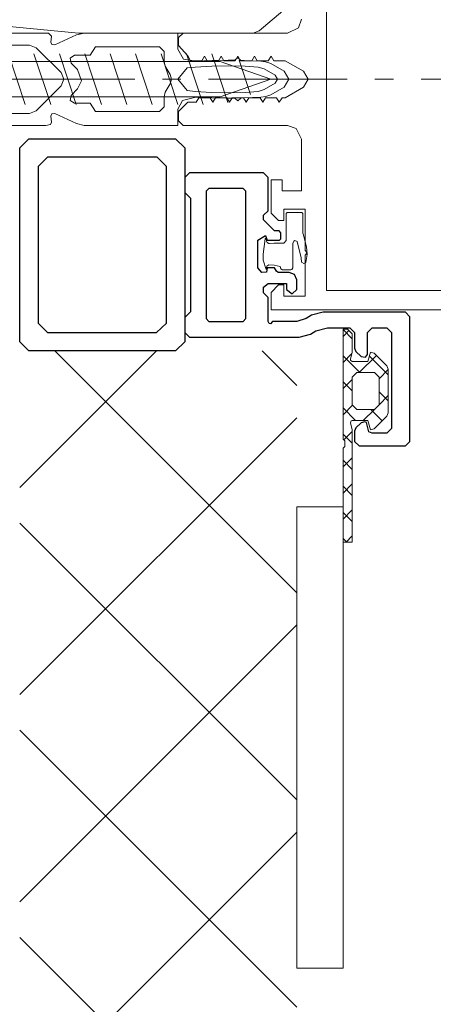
# Model space of a CAD drawing. Header units: millimetres. Extents: x 3652085 to 3778338, y -303702 to -273644.
# Tile 455 of 588: x 3732239 to 3732284, y -279923 to -279817. Entities that reach past the tile are written whole.
import ezdxf

# ---------------------------------------------------------------- set-up
doc = ezdxf.new("R2010")
doc.units = ezdxf.units.MM
doc.linetypes.add('AUSGEZOGEN', pattern=[0])
doc.linetypes.add('NEO-A  -  GRIDLINE', pattern=[38, 15, -3, 2, -3, 15])
doc.layers.add('ATTACHMT', color=7, linetype='Continuous')
for name, color, linetype, lineweight in [('GRID   (HAUSART)', 47, 'NEO-A  -  GRIDLINE', 5), ('INSULATION (HAUSEART)', 31, 'Continuous', 15), ('WALL DETAIL (HAUSEART)', 31, 'Continuous', 5), ('WALL_GLASS (HAUSART)', 4, 'Continuous', 0), ('WINDOW    (HAUSART)', 150, 'Continuous', 5)]:
    doc.layers.add(name, color=color, linetype=linetype, lineweight=lineweight)

# ---------------------------------------------------------------- blocks, each defined once
blk = doc.blocks.new('228390')
at = {"layer": 'WALL_GLASS (HAUSART)', "linetype": 'AUSGEZOGEN'}
blk.add_lwpolyline([(-23.62999915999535, -6.599999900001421), (-4.729999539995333, -6.599999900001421), (-4.089999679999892, -6.369999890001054), (-1.039999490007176, -3.799999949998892), (-0.4999995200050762, -2.650000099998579), (-0.4999995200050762, -1), (-0.9999995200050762, -0.5), (-1.599999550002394, -0.5), (-1.599999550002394, -1.659999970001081), (-1.779999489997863, -2.049999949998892), (-4.079999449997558, -3.980000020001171), (-4.399999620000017, -4.099999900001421), (-33.72999953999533, -4.099999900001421), (-34.22999953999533, -4.599999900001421), (-34.22999953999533, -5.150000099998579), (-33.77000046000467, -5.639999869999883)], close=True, dxfattribs=at)
blk = doc.blocks.new('5_5x42')
at = {"layer": 'WALL_GLASS (HAUSART)', "linetype": 'Continuous'}
for p, q in [((4.732306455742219, 13.20173511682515), (7.082767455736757, 13.20173511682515)), ((4.732306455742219, 2.401735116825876), (4.732306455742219, 13.20173511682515)), ((7.082767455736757, 13.20173511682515), (7.082767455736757, 2.401735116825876)), ((7.082767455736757, 7.801735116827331), (3.82676145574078, 11.05774111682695)), ((39.58276745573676, 9.726735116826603), (7.082767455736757, 9.726735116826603)), ((10.23743945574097, 5.051735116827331), (8.428095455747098, 10.55173511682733)), ((12.98743945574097, 5.051735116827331), (11.1780954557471, 10.55173511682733)), ((15.73743945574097, 5.051735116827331), (13.9280954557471, 10.55173511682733)), ((18.48743945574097, 5.051735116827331), (16.6780954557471, 10.55173511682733)), ((21.23743945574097, 5.051735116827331), (19.4280954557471, 10.55173511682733)), ((23.98744045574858, 5.051735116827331), (22.1780954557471, 10.55173511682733)), ((26.73744045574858, 5.051735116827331), (24.92809445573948, 10.55173511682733)), ((29.48744045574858, 5.051735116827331), (27.67809445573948, 10.55173511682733)), ((32.23744045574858, 5.051735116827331), (30.42809445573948, 10.55173511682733)), ((34.98744045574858, 5.051735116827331), (33.17809445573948, 10.55173511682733)), ((37.73744045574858, 5.051735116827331), (35.92809445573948, 10.55173511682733)), ((40.4085084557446, 5.291672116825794), (38.67809445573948, 10.55173511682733)), ((45.08276745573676, 7.801735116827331), (39.58276745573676, 9.726735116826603)), ((42.87456545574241, 6.154792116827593), (41.64997145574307, 9.877286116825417)), ((3.276884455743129, 7.801735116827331), (7.082767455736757, 7.801735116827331)), ((7.082767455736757, 7.801735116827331), (3.82676145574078, 4.545729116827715)), ((39.58276745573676, 5.876735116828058), (45.08276745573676, 7.801735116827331)), ((7.082767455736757, 5.876735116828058), (39.58276745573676, 5.876735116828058)), ((4.732306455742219, 2.401735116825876), (7.082767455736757, 2.401735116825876))]:
    blk.add_line(p, q, dxfattribs=at)
blk.add_arc((13.04766445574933, 7.801735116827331), 9.914897, 147.0002800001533, 212.9997310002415, dxfattribs=at)
blk = doc.blocks.new('224842')
at = {"color": 7, "linetype": 'AUSGEZOGEN'}
blk.add_lwpolyline([(-0.69, -3.61999989), (0.70999998, -3.99000001), (1.53999996, -4.05000019), (2.41000009, -3.93000007), (2.5, -3.77999997), (2.50999999, -3.69000006), (2.38000011, -3.46000004), (1.91999996, -3.41000009), (0.13, -3), (0.05, -2.73000002), (0.11, -2.6099999), (0.34, -2.5), (3, -2.5), (3.18000007, -2.4000001), (3.20000005, -2.29999995), (3.20000005, -1.39999998), (3.0999999, -1.22000003), (2.8599999, -1.15999997), (2.71000004, -0.50999999), (2.66000009, 0.06999999), (2.79999995, 0.28999999), (2.95000005, 0.34), (3.07999992, 0.31), (3.1500001, 0.31999999), (3.19000006, 0.36000001), (2.16000009, 0.68000001), (1.52999997, 0.70999998), (-0.15999997, 0.49000001), (-0.18999997, 0.44), (-0.19999997, 0.38999999), (0.10000004, 0.34), (0.24000002, 0.28), (0.36000004, 0.09), (0.36000004, 0.03), (0.31000003, -0.50999999), (0.31000003, -1.54999995), (0.02000004, -1.79999995), (-2.8900001, -1.79999995), (-2.98000002, -1.85000002), (-2.99000001, -1.89999998), (-2.99000001, -3.5), (-2.8900001, -3.5999999), (-0.71000004, -3.5999999)], dxfattribs=at)
blk = doc.blocks.new('224814_A (2)')
at = {"layer": 'ATTACHMT', "color": 7, "linetype": 'Continuous'}
for points in [[(22, 17.87932719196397), (1, 17.87932719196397), (0, 16.87932719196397), (0, 1), (1, 0), (22, 0), (23, 1), (23, 16.87932719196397)], [(3, 15.87932719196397), (20, 15.87932719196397), (21, 14.87932719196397), (21, 3), (20, 2), (3, 2), (2, 3), (2, 14.80000018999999)]]:
    blk.add_lwpolyline(points, close=True, dxfattribs=at)

msp = doc.modelspace()

# ---------------------------------------------------------------- hatches: boundary and pattern name
at = {"layer": 'WALL DETAIL (HAUSEART)', "linetype": 'Continuous', "lineweight": 0}
h = msp.add_hatch(dxfattribs=at)
h.set_pattern_fill('ANSI37', color=256, scale=5, angle=-90.00000000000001)
h.set_pattern_definition([(315, (86264.3066030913, 954.5879253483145), (11.22532015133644, 11.22532015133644), []), (44.99999999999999, (86264.3066030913, 954.5879253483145), (-11.22532015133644, 11.22532015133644), [])])
h.paths.add_polyline_path([(3732239.005160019, -279852.5206089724), (3732239.002914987, -280238.0670731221), (3732269.000994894, -280238.0669106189), (3732269.003281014, -279852.5204464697)])
at = {"layer": 'WALL_GLASS (HAUSART)', "linetype": 'Continuous'}
h = msp.add_hatch(dxfattribs=at)
h.set_pattern_fill('_U', color=3, scale=2, angle=135, style=0, double=1, pattern_type=0)
h.set_pattern_definition([(45.00000000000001, (3856636.065070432, -271516.6158211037), (1.414213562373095, -1.414213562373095), []), (315, (3856636.065070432, -271516.6158211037), (-1.414213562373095, -1.414213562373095), [])])
h.paths.add_polyline_path([(3732276.702967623, -279853.6592971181), (3732276.972967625, -279852.6592971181), (3732277.362967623, -279852.7492971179), (3732278.752967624, -279854.1392971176), (3732278.902967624, -279854.4992971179), (3732278.902967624, -279859.2192971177), (3732278.752967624, -279859.5792971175), (3732277.362967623, -279860.9692951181), (3732276.972967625, -279861.0592951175), (3732276.702967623, -279860.059297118), (3732274.992967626, -279860.059297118), (3732274.882967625, -279860.0992961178), (3732274.802967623, -279860.309295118), (3732275.002967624, -279861.0592951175), (3732275.00359261, -279873.2349057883), (3732274.003591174, -279873.2348136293), (3732274.002967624, -279863.059295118), (3732274.202967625, -279862.8592951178), (3732274.202967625, -279862.2592951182), (3732274.002967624, -279862.059295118), (3732274.002967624, -279850.1592970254), (3732274.502967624, -279850.1592970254), (3732275.002967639, -279850.659297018), (3732275.002967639, -279852.6592971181), (3732274.802967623, -279853.4092971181), (3732274.802967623, -279853.5292971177), (3732274.992967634, -279853.6592971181)])
h.paths.add_polyline_path([(3732275.492967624, -279854.8592971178), (3732274.992967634, -279855.3592971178), (3732274.992967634, -279858.3592971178), (3732275.492967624, -279858.8592971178), (3732277.402967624, -279858.8592971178), (3732277.902967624, -279858.3592971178), (3732277.902967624, -279855.3592971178), (3732277.402967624, -279854.8592971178)], flags=16)

# ---------------------------------------------------------------- linework, layer by layer
at = {"color": 7, "linetype": 'AUSGEZOGEN', "elevation": -7196.825646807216}
for points in [[(3732269.004037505, -279849.3145429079), (3732266.383290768, -279849.3145429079), (3732266.133290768, -279849.5645429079), (3732266.003290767, -279849.5345429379), (3732265.883290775, -279849.3145429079), (3732265.883290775, -279846.7145429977), (3732265.383290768, -279846.2145429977), (3732265.383290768, -279845.6045431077), (3732265.883290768, -279845.2145429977), (3732267.883290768, -279845.2145429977), (3732267.883290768, -279845.8745430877), (3732268.483290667, -279846.314543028), (3732268.983290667, -279845.8745430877), (3732268.983290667, -279844.8145429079), (3732268.753290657, -279844.2445429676), (3732268.183290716, -279844.0145431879), (3732266.983290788, -279844.0145431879), (3732266.783290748, -279843.8645430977), (3732266.583290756, -279843.5145431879), (3732265.783290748, -279843.5145431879), (3732265.713290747, -279843.9645429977), (3732265.203290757, -279844.0045429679), (3732264.783290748, -279843.5145431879), (3732264.783290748, -279840.5145431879), (3732265.613290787, -279840.0145427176), (3732265.783290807, -279840.5145427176), (3732267.113290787, -279840.5145427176), (3732267.283290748, -279840.3545423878), (3732267.283290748, -279839.7145425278), (3732267.083290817, -279839.5145427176), (3732266.583290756, -279839.5145427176), (3732265.883290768, -279838.8145429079), (3732265.383290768, -279838.3145429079), (3732265.383290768, -279837.8145429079), (3732265.883290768, -279837.3145429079), (3732265.883290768, -279833.7145425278), (3732265.383290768, -279833.2145434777), (3732257.383290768, -279833.2145434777), (3732256.883290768, -279833.7145434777), (3732256.883290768, -279835.344543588), (3732257.483291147, -279835.9445430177), (3732257.483291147, -279848.2945433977), (3732256.883290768, -279848.8945434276), (3732256.883290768, -279850.5145431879), (3732257.383290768, -279851.0145431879), (3732269.004037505, -279851.0145431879), (3732269.004037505, -279851.0142942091)], [(3732263.483290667, -279849.0145434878), (3732263.483290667, -279835.2145434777), (3732263.183290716, -279834.9145432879), (3732259.483290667, -279834.9145432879), (3732259.183290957, -279835.2145434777), (3732259.183290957, -279849.014543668), (3732259.483290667, -279849.314543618), (3732263.183290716, -279849.314543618), (3732263.483290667, -279849.0145436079)], [(3732269.003054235, -279851.014293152), (3732269.23559349, -279851.0145431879), (3732270.48559349, -279850.6845432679), (3732271.05559318, -279850.344543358), (3732272.30559318, -279850.0145431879), (3732274.74559371, -279850.0145431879), (3732275.24559371, -279850.5145431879), (3732275.24559371, -279852.2045432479), (3732275.39559333, -279852.5645429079), (3732275.95559375, -279853.1245428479), (3732276.41559379, -279853.2045427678), (3732276.64559333, -279852.9145428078), (3732276.64559333, -279850.5145429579), (3732277.14559333, -279850.0145429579), (3732278.74559181, -279850.0145429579), (3732279.24559181, -279850.5145429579), (3732279.24559181, -279860.914542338), (3732278.74559181, -279861.414542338), (3732277.14559333, -279861.414542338), (3732276.795592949, -279861.2645427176), (3732276.53559272, -279860.284542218), (3732276.34559219, -279860.2145425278), (3732275.9555928, -279860.3045426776), (3732275.39559238, -279860.8645421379), (3732275.24559276, -279861.2245427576), (3732275.24559276, -279862.3145429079), (3732275.74559276, -279862.8145429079), (3732280.74559181, -279862.8145429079), (3732281.24559181, -279862.3145429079), (3732281.24559181, -279848.8145429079), (3732280.74559181, -279848.3145429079), (3732271.84559219, -279848.3145429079), (3732270.59559219, -279848.6545429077), (3732270.025592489, -279848.984542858), (3732269.004037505, -279849.3145429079), (3732266.383290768, -279849.3145429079)]]:
    msp.add_lwpolyline(points, dxfattribs=at)
at = {"layer": 'GRID   (HAUSART)', "elevation": -1.1431984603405e-07}
msp.add_lwpolyline([(3731730.45518823, -279823.0686405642), (3732495.277784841, -279823.0686405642)], dxfattribs=at)
at = {"layer": 'INSULATION (HAUSEART)', "linetype": 'Continuous', "lineweight": 0}
msp.add_line((3732274.001364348, -279869.4087337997, -7196.825646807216), (3732269.001364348, -279869.4087337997, -7196.825646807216), dxfattribs=at)
at = {"layer": 'INSULATION (HAUSEART)', "linetype": 'Continuous', "lineweight": 0, "elevation": -7196.825646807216}
msp.add_lwpolyline([(3732269.001364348, -279919.4087337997), (3732274.001364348, -279919.4087337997), (3732274.001364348, -279869.4087337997), (3732268.999064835, -279869.4087337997)], close=True, dxfattribs=at)
at = {"layer": 'WALL_GLASS (HAUSART)', "color": 0}
for p, q in [((3732242.489629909, -279826.8185790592, -7196.825646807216), (3732242.36963002, -279827.0885790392, -7196.825646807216)), ((3732242.7896301, -279826.7885788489, -7196.825646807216), (3732242.489629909, -279826.8185790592, -7196.825646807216)), ((3732245.139629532, -279827.8785789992, -7196.825646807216), (3732242.7896301, -279826.7885788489, -7196.825646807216)), ((3732242.34962957, -279827.968579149, -7196.825646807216), (3732241.829630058, -279828.0685790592, -7196.825646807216)), ((3732242.42962949, -279827.738579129, -7196.825646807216), (3732242.34962957, -279827.968579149, -7196.825646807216)), ((3732242.36963002, -279827.0885790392, -7196.825646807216), (3732242.42962949, -279827.738579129, -7196.825646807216)), ((3732245.979629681, -279828.0685790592, -7196.825646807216), (3732245.139629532, -279827.8785789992, -7196.825646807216)), ((3732241.829630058, -279828.0685790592, -7196.825646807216), (3732236.42963044, -279828.0685790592, -7196.825646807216)), ((3732255.581834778, -279828.0685790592, -7196.825646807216), (3732245.979629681, -279828.0685790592, -7196.825646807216))]:
    msp.add_line(p, q, dxfattribs=at)
at = {"layer": 'WALL_GLASS (HAUSART)', "color": 0, "elevation": -7196.825646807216}
for points in [[(3732240.069627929, -279819.368579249), (3732237.129627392, -279819.368579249), (3732236.829628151, -279819.668579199), (3732236.829628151, -279820.418579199), (3732235.719627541, -279820.128579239), (3732235.42962854, -279819.418579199), (3732235.719627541, -279818.3585790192), (3732236.42962854, -279818.0685790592), (3732242.129627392, -279818.0685790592)], [(3732242.129628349, -279818.0685790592), (3732242.42962854, -279818.3885787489), (3732242.36962907, -279819.0485785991)], [(3732242.36962907, -279819.048579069), (3732242.489628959, -279819.3185790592), (3732242.78962915, -279819.3485790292), (3732245.139628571, -279818.258579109), (3732245.979628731, -279818.0685790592)], [(3732245.979628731, -279818.0685795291), (3732256.11962907, -279818.0685795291)], [(3732256.119628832, -279818.0685795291), (3732256.119628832, -279819.8285795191), (3732256.72962885, -279820.8885794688), (3732258.069628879, -279821.1285794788), (3732259.809628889, -279821.0385795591), (3732261.549628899, -279821.0085795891), (3732262.299629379, -279821.0185795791), (3732262.61962907, -279820.7185796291), (3732262.939629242, -279821.0385795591)], [(3732240.77962796, -279826.4785788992), (3732243.479628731, -279823.778579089), (3732243.769628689, -279823.068579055), (3732243.479628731, -279822.3585790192), (3732240.77962796, -279819.658579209), (3732240.069629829, -279819.368579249)], [(3732254.12962858, -279826.5685795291), (3732254.62962858, -279826.0685795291), (3732254.62962858, -279824.9885796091), (3732254.75962846, -279824.4885796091), (3732255.289628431, -279823.5685795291), (3732255.42962854, -279823.0685795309), (3732255.289628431, -279822.5685795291), (3732254.75962846, -279821.6485794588), (3732254.62962858, -279821.1485794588), (3732254.62962858, -279820.0685795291), (3732254.12962858, -279819.5685795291), (3732247.219628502, -279819.5685795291), (3732246.61962907, -279820.4685796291), (3732244.919628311, -279820.4685796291), (3732244.459628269, -279820.7785795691), (3732244.569628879, -279821.3185795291), (3732245.25962846, -279822.0085794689), (3732245.689628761, -279823.2385796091), (3732245.25962846, -279824.1285794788), (3732244.569628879, -279824.8185795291), (3732244.459628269, -279825.3585794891), (3732244.919628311, -279825.6685794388), (3732246.61962907, -279825.6685794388), (3732247.219628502, -279826.5685795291), (3732254.129628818, -279826.5685795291)], [(3732263.299629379, -279821.0385795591), (3732265.11962907, -279821.1285794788), (3732265.61962907, -279821.188579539), (3732266.189629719, -279821.3785794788), (3732267.61963002, -279822.2085793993), (3732268.11963002, -279823.0685794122), (3732267.61963002, -279823.928579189), (3732266.189629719, -279824.7585793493), (3732265.629629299, -279824.9485794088), (3732265.11962907, -279825.0085793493), (3732263.299629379, -279825.098579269), (3732262.939629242, -279825.1085790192)], [(3732262.939628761, -279821.0385795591), (3732263.299628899, -279821.0385795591)], [(3732261.61962859, -279821.6085794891), (3732259.809628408, -279821.6485794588), (3732258.00962846, -279821.7485795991), (3732257.139628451, -279821.8485794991), (3732256.119628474, -279823.0685795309), (3732257.139628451, -279824.2885795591), (3732258.00962846, -279824.3985794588), (3732259.809628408, -279824.4985795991), (3732261.61962859, -279824.5285795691), (3732263.419628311, -279824.4985795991), (3732264.799628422, -279824.3985794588), (3732265.459628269, -279824.1985796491), (3732266.669628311, -279823.5085795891), (3732266.919628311, -279823.0685795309), (3732266.669628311, -279822.6385795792), (3732265.459629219, -279821.938579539)], [(3732265.459628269, -279821.938579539), (3732264.799628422, -279821.7485795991), (3732263.419628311, -279821.6485794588), (3732261.61962812, -279821.6085794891)], [(3732236.42962854, -279828.0685790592), (3732235.42962854, -279827.0685790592), (3732235.719627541, -279826.008579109), (3732236.829628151, -279825.718579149), (3732236.829628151, -279826.468579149), (3732237.129627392, -279826.7685788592), (3732240.069627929, -279826.7685788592), (3732240.77962701, -279826.4785788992)], [(3732262.61962907, -279825.4185789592), (3732262.299629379, -279825.118579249), (3732261.549629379, -279825.1285789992), (3732259.80962937, -279825.098579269), (3732258.069629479, -279825.008579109), (3732256.609629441, -279825.3585790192), (3732256.119629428, -279826.3185790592), (3732256.119629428, -279828.0685790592), (3732255.581834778, -279828.0685790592)], [(3732262.939629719, -279825.1085790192), (3732262.619629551, -279825.4185789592)]]:
    msp.add_lwpolyline(points, dxfattribs=at)
at = {"layer": 'WALL_GLASS (HAUSART)', "linetype": 'Continuous', "lineweight": 0, "elevation": -7196.825646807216}
msp.add_lwpolyline([(3732275.00360004, -279873.214542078), (3732275.002967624, -279861.059295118), (3732274.802967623, -279860.309295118), (3732274.882967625, -279860.0992961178), (3732274.992967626, -279860.059297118), (3732276.702967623, -279860.059297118), (3732276.972967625, -279861.0592951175), (3732277.362967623, -279860.9692951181), (3732278.752967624, -279859.5792971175), (3732278.902967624, -279859.2192971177), (3732278.902967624, -279854.4992971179), (3732278.752967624, -279854.1392971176), (3732277.362967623, -279852.7492971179), (3732276.972967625, -279852.6592971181), (3732276.702967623, -279853.6592971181), (3732274.992967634, -279853.6592971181), (3732274.802967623, -279853.5292971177), (3732274.802967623, -279853.4092971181), (3732275.002967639, -279852.6592971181), (3732275.002967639, -279850.659297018), (3732274.502967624, -279850.1592970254), (3732274.002967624, -279850.1592970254), (3732274.002967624, -279862.059295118), (3732274.202967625, -279862.2592951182), (3732274.202967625, -279862.8592951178), (3732274.002967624, -279863.059295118), (3732274.003589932, -279873.2145420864)], dxfattribs=at)
at = {"layer": 'WALL_GLASS (HAUSART)', "lineweight": 0, "elevation": -7196.825646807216}
for points in [[(3732276.702967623, -279853.6592971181), (3732276.972967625, -279852.6592971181), (3732277.362967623, -279852.7492971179), (3732278.752967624, -279854.1392971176), (3732278.902967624, -279854.4992971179), (3732278.902967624, -279859.2192971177), (3732278.752967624, -279859.5792971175), (3732277.362967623, -279860.9692951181), (3732276.972967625, -279861.0592951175), (3732276.702967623, -279860.059297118), (3732274.992967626, -279860.059297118), (3732274.882967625, -279860.0992961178), (3732274.802967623, -279860.309295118), (3732275.002967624, -279861.0592951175), (3732275.00359261, -279873.2349057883), (3732274.003591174, -279873.2348136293), (3732274.002967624, -279863.059295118), (3732274.202967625, -279862.8592951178), (3732274.202967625, -279862.2592951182), (3732274.002967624, -279862.059295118), (3732274.002967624, -279850.1592970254), (3732274.502967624, -279850.1592970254), (3732275.002967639, -279850.659297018), (3732275.002967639, -279852.6592971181), (3732274.802967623, -279853.4092971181), (3732274.802967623, -279853.5292971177), (3732274.992967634, -279853.6592971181), (3732276.702967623, -279853.6592971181)], [(3732275.492967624, -279854.8592971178), (3732274.992967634, -279855.3592971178), (3732274.992967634, -279858.3592971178), (3732275.492967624, -279858.8592971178), (3732277.402967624, -279858.8592971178), (3732277.902967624, -279858.3592971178), (3732277.902967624, -279855.3592971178), (3732277.402967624, -279854.8592971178), (3732275.492967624, -279854.8592971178)]]:
    msp.add_lwpolyline(points, close=True, dxfattribs=at)
at = {"layer": 'WINDOW    (HAUSART)', "color": 0, "lineweight": 0, "elevation": -7196.825646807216}
for points in [[(3732398.306549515, -279800.1685780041), (3732272.205147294, -279800.1685780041), (3732272.205147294, -279845.968581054)], [(3732398.906540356, -279848.068577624), (3732266.205147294, -279848.068577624), (3732266.205147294, -279846.168576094), (3732267.005150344, -279845.3685768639), (3732267.605148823, -279845.3685768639), (3732267.605148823, -279846.568577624), (3732269.905144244, -279846.568577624), (3732269.905144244, -279842.1185768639), (3732270.105148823, -279841.8685768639), (3732269.905144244, -279841.6185768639), (3732269.905144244, -279837.168576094), (3732267.605148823, -279837.168576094), (3732267.605148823, -279838.3685768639), (3732267.005150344, -279838.3685768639), (3732266.205147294, -279837.568577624), (3732266.205147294, -279833.9685791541), (3732267.405144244, -279833.9685791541), (3732267.405144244, -279835.168576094), (3732269.505150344, -279835.168576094), (3732269.505150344, -279829.568577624), (3732268.945145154, -279828.398577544), (3732268.005150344, -279828.068577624), (3732256.705147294, -279828.068577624), (3732256.205147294, -279827.568577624), (3732256.205147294, -279826.568577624), (3732257.205147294, -279825.568577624), (3732258.105148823, -279825.568577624), (3732258.405144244, -279825.068577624), (3732259.615150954, -279825.068577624), (3732259.905144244, -279825.568577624), (3732260.195145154, -279825.068577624), (3732261.415146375, -279825.068577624), (3732261.705147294, -279825.568577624), (3732261.995148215, -279825.068577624), (3732263.215149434, -279825.068577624), (3732263.505150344, -279825.568577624), (3732263.795143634, -279825.068577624), (3732265.015144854, -279825.068577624), (3732265.305145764, -279825.568577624), (3732265.595146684, -279825.068577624), (3732266.815147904, -279825.068577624), (3732267.105148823, -279825.568577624), (3732267.395149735, -279825.068577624), (3732267.755150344, -279825.068577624), (3732269.705147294, -279823.9385784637), (3732270.215149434, -279823.068577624), (3732269.705147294, -279822.1885784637), (3732267.755150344, -279821.068577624), (3732266.495148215, -279821.068577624), (3732266.205147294, -279820.568577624), (3732265.915146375, -279821.068577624), (3732264.695145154, -279821.068577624), (3732264.405144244, -279820.568577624), (3732264.115150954, -279821.068577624), (3732262.895149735, -279821.068577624), (3732262.605148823, -279820.568577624), (3732262.315147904, -279821.068577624), (3732261.095146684, -279821.068577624), (3732260.805145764, -279820.568577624), (3732260.515144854, -279821.068577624), (3732259.295143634, -279821.068577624), (3732259.005150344, -279820.568577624), (3732258.715149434, -279821.068577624), (3732257.505150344, -279821.068577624), (3732257.205147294, -279820.548577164), (3732256.205147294, -279819.4085777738), (3732256.205147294, -279818.5585773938), (3732256.705147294, -279818.068577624), (3732268.005150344, -279818.068577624), (3732269.175148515, -279817.5085781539), (3732269.505150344, -279816.568577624)], [(3732272.205147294, -279845.9685791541), (3732398.306534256, -279845.9685791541)]]:
    msp.add_lwpolyline(points, dxfattribs=at)

# ---------------------------------------------------------------- block references
at = {"layer": 'WALL_GLASS (HAUSART)', "lineweight": 15}
msp.add_blockref('228390', (3732269.003625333, -279811.4685796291, -7196.825646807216), dxfattribs=at)
at = {"layer": 'WALL_GLASS (HAUSART)', "lineweight": 15, "ltscale": 10}
msp.add_blockref('5_5x42', (3732221.12075603, -279830.8701282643, -7196.825646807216), dxfattribs=at)
at = {"layer": 'WALL_GLASS (HAUSART)', "xscale": -1}
for name, p, rotation in [('224814_A (2)', (3732239.003963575, -279852.520527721, -7196.825646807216), 270), ('224842', (3732266.053828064, -279840.5145432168, -7196.825646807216), 90)]:
    msp.add_blockref(name, p, dxfattribs=dict(at, rotation=rotation))

doc.saveas('drawing.dxf')
